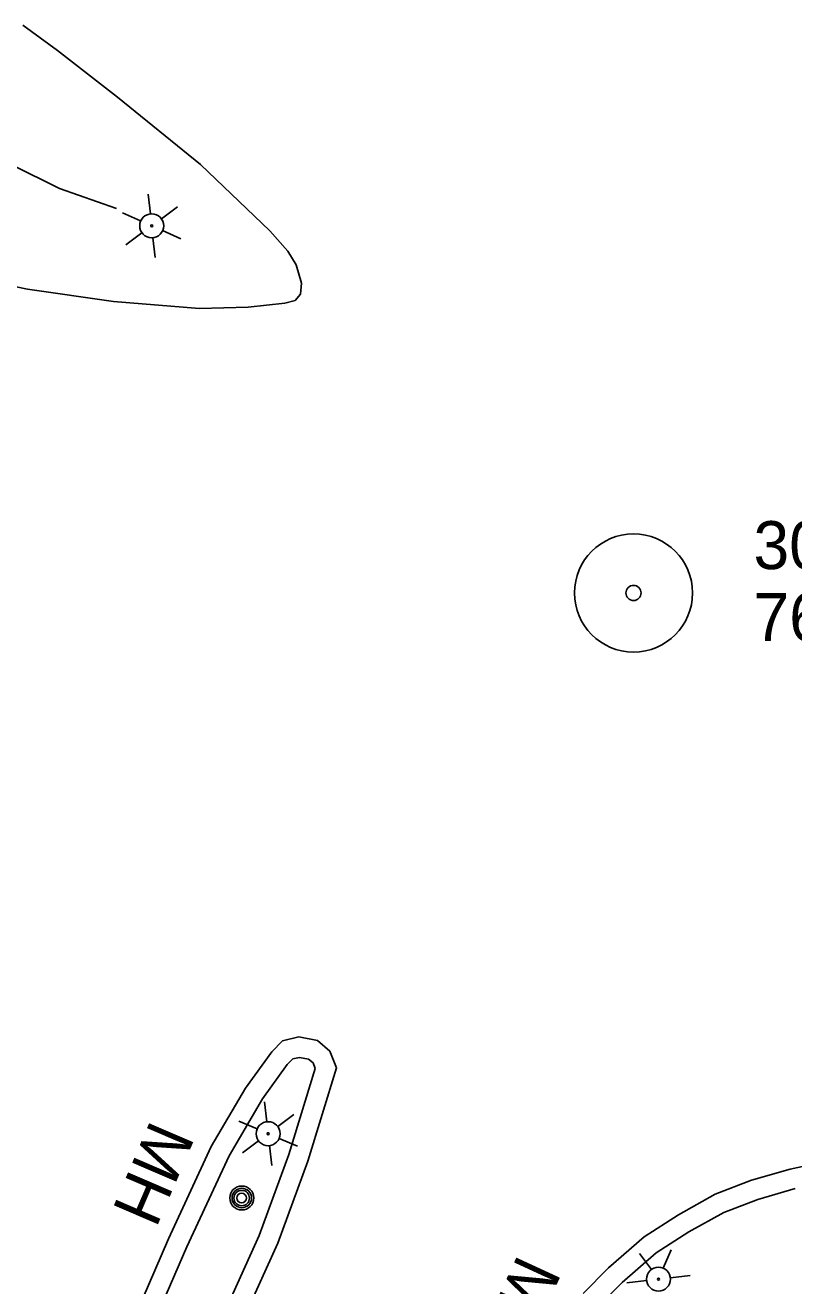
# Model space of a CAD drawing. Extents: x 589250 to 1188077, y 162953 to 363065.
# Drawn here: x 594750.5 to 594846.6, y 185053.9 to 185211.4 of the extents above; entities that cross this region are included whole.
import ezdxf

# ---------------------------------------------------------------- set-up
doc = ezdxf.new("R2010")
doc.units = 0
for name, color, linetype in [('E_LTG', 7, 'Continuous'), ('E_MAP_PassPoints', 7, 'Continuous'), ('E_RDWY', 7, 'Continuous'), ('E_RDWY_C_and_G', 7, 'Continuous'), ('E_UTL_MH', 7, 'Continuous'), ('E_UTL_MH_Text', 7, 'Continuous'), ('E_WTR_FlowLine', 7, 'Continuous')]:
    doc.layers.add(name, color=color, linetype=linetype)

msp = doc.modelspace()

# ---------------------------------------------------------------- linework, layer by layer
at = {"layer": 'E_LTG'}
for p, q in [((594766.18, 185187.86), (594765.91, 185190.34)), ((594767.55, 185187.25), (594769.57, 185188.73)), ((594762.68, 185187.98), (594764.96, 185186.97)), ((594763.11, 185184), (594765.13, 185185.48)), ((594767.71, 185185.76), (594770, 185184.75)), ((594766.77, 185182.39), (594766.5, 185184.87)), ((594780.73, 185074.37), (594780.43, 185076.85)), ((594782.11, 185073.77), (594784.11, 185075.27)), ((594777.23, 185074.46), (594779.53, 185073.47)), ((594777.7, 185070.48), (594779.7, 185071.98)), ((594782.28, 185072.28), (594784.58, 185071.3)), ((594781.37, 185068.9), (594781.08, 185071.39)), ((594827.32, 185057.91), (594828.82, 185055.9)), ((594831.29, 185058.38), (594830.31, 185056.08)), ((594825.74, 185054.23), (594828.22, 185054.53)), ((594831.2, 185054.88), (594833.69, 185055.17))]:
    msp.add_line(p, q, dxfattribs=at)
for centre, radius in [((594766.34, 185186.37), 1.5), ((594766.34, 185186.37), 0.125), ((594780.9, 185072.88), 1.5), ((594780.9, 185072.88), 0.125), ((594829.71, 185054.7), 1.5), ((594829.71, 185054.7), 0.125)]:
    msp.add_circle(centre, radius, dxfattribs=at)
at = {"layer": 'E_MAP_PassPoints'}
for radius in [7.38, 0.945]:
    msp.add_circle((594826.59, 185140.47), radius, dxfattribs=at)
at = {"layer": 'E_RDWY'}
for p, q in [((594754.55, 185208.28), (594750.23, 185211.44)), ((594762.07, 185202.45), (594754.55, 185208.28)), ((594772.43, 185194.02), (594762.07, 185202.45)), ((594781.11, 185185.75), (594772.43, 185194.02)), ((594783.37, 185183.2), (594781.11, 185185.75)), ((594784.4, 185181.48), (594783.37, 185183.2)), ((594785.08, 185179.2), (594784.4, 185181.48)), ((594750.83, 185178.46), (594743.38, 185179.97)), ((594784.94, 185177.8), (594785.08, 185179.2)), ((594761.57, 185176.9), (594750.83, 185178.46)), ((594784.94, 185177.8), (594784.28, 185177.01)), ((594772.3, 185176.03), (594761.57, 185176.9)), ((594778.4, 185176.21), (594772.3, 185176.03)), ((594782.99, 185176.71), (594778.4, 185176.21)), ((594784.28, 185177.01), (594782.99, 185176.71))]:
    msp.add_line(p, q, dxfattribs=at)
at = {"layer": 'E_RDWY_C_and_G'}
for p, q in [((594781.37, 185083.13), (594782.7, 185084.5)), ((594782.7, 185084.5), (594784.76, 185084.98)), ((594784.76, 185084.98), (594787.06, 185084.53)), ((594787.06, 185084.53), (594788.63, 185083.21)), ((594778.08, 185078.59), (594781.37, 185083.13)), ((594788.63, 185083.21), (594789.44, 185081.11)), ((594780.18, 185077.22), (594783.29, 185081.52)), ((594783.29, 185081.52), (594783.98, 185082.23)), ((594783.98, 185082.23), (594784.81, 185082.42)), ((594784.81, 185082.42), (594785.95, 185082.2)), ((594785.95, 185082.2), (594786.53, 185081.72)), ((594786.53, 185081.72), (594786.8, 185081.02)), ((594786.8, 185081.02), (594783.48, 185070.26)), ((594789.44, 185081.11), (594785.85, 185069.46)), ((594773.79, 185071.27), (594778.08, 185078.59)), ((594776.01, 185070.11), (594780.18, 185077.22)), ((594768.45, 185059.75), (594773.79, 185071.27)), ((594783.48, 185070.26), (594779.8, 185060.14)), ((594770.73, 185058.72), (594776.01, 185070.11)), ((594785.85, 185069.46), (594782.11, 185059.19)), ((594850.77, 185069.44), (594846.17, 185068.46)), ((594846.17, 185068.46), (594841.35, 185067.05)), ((594841.35, 185067.05), (594836.8, 185065.31)), ((594846.78, 185066.03), (594842.15, 185064.67)), ((594836.8, 185065.31), (594832.22, 185062.74)), ((594842.15, 185064.67), (594837.86, 185063.04)), ((594832.22, 185062.74), (594827.91, 185059.98)), ((594837.86, 185063.04), (594833.51, 185060.59)), ((594762.91, 185047.01), (594768.45, 185059.75)), ((594779.8, 185060.14), (594774.82, 185049.15)), ((594827.91, 185059.98), (594823.46, 185056.1)), ((594833.51, 185060.59), (594829.41, 185057.97)), ((594765.21, 185046.01), (594770.73, 185058.72)), ((594782.11, 185059.19), (594777.11, 185048.13)), ((594829.41, 185057.97), (594825.18, 185054.28)), ((594823.46, 185056.1), (594820.3, 185052.89)), ((594825.18, 185054.28), (594822.18, 185051.23))]:
    msp.add_line(p, q, dxfattribs=at)
at = {"layer": 'E_UTL_MH'}
for centre, radius in [((594777.61, 185064.84), 1.5), ((594777.61, 185064.84), 1.22), ((594777.6, 185064.83), 0.968), ((594777.58, 185064.83), 0.605)]:
    msp.add_circle(centre, radius, dxfattribs=at)
at = {"layer": 'E_WTR_FlowLine'}
for p, q in [((594754.8, 185191.04), (594748.87, 185193.98)), ((594761.95, 185188.51), (594754.8, 185191.04))]:
    msp.add_line(p, q, dxfattribs=at)

# ---------------------------------------------------------------- texts
at = {"layer": 'E_MAP_PassPoints'}
for s, p in [('30_020_2', (594841.59, 185143.45)), ('766.84', (594841.59, 185134.45))]:
    msp.add_text(s, height=6, dxfattribs=at).set_placement(p)
at = {"layer": 'E_UTL_MH_Text'}
for rotation, p in [(246.7675, (594766.28, 185074.79)), (245.2308, (594812.21, 185057.99))]:
    msp.add_text('MH', height=6, rotation=rotation, dxfattribs=at).set_placement(p)

doc.saveas('drawing.dxf')
